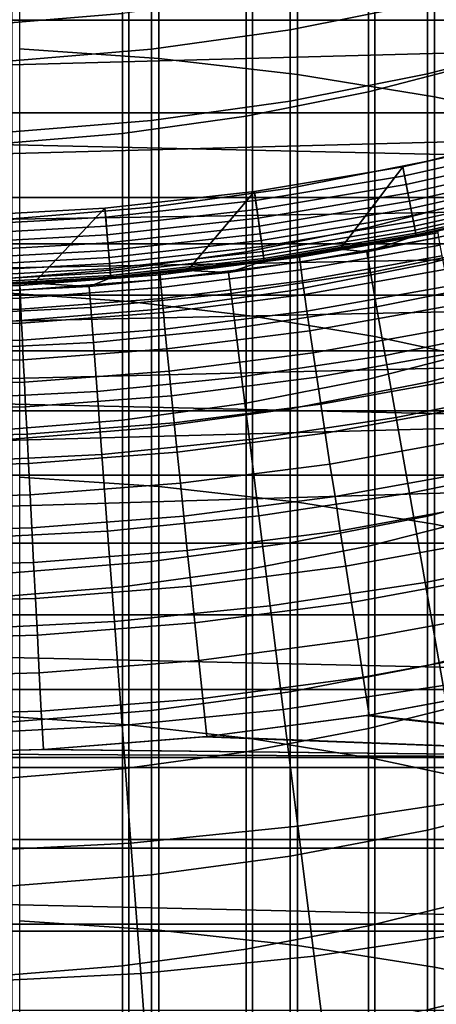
# Model space of a CAD drawing. Header units: metres. Extents: x -28 to 70, y -218 to 28.
# Tile 262 of 463: x 0.6 to 2.39, y -15.07 to -10.85. Entities that reach past the tile are written whole.
import ezdxf

# ---------------------------------------------------------------- set-up
doc = ezdxf.new("R2010")
doc.units = ezdxf.units.M
doc.layers.add('solid_10_261_432_XXX', color=7, linetype='CONTINUOUS')

msp = doc.modelspace()

# ---------------------------------------------------------------- linework, layer by layer
at = {"layer": 'solid_10_261_432_XXX'}
for points in [[(0.599433, -9.207623, 448.754028), (0.599433, -10.976754, 451.231842), (1.197506, -11.018159, 451.201416), (1.197506, -9.249851, 448.724762)], [(1.197506, -9.249851, 448.724762), (1.197506, -11.018159, 451.201416), (1.791665, -11.087035, 451.150787), (1.791665, -9.320096, 448.676056)], [(1.791665, -9.320096, 448.676056), (1.791665, -11.087035, 451.150787), (2.379969, -11.183157, 451.080139), (2.379969, -9.418129, 448.608063)], [(2.379969, -9.418129, 448.608063), (2.379969, -11.183157, 451.080139), (2.960494, -11.306211, 450.989716), (2.960494, -9.543629, 448.521057)], [(24.776649, -11.93179, -5), (-25.28702, -10.80817, -5), (-25.74646, -9.662806, -5), (25.28702, -10.80817, -5)], [(1.068586, -10.313034, 447.987549), (1.068586, -12.060625, 450.435211), (0.534932, -12.022992, 450.46286), (0.534932, -10.274653, 448.01416)], [(1.598617, -10.376874, 447.943298), (1.598617, -12.123221, 450.389191), (1.068586, -12.060625, 450.435211), (1.068586, -10.313034, 447.987549)], [(0.507145, -10.424596, 400.747498), (0.507145, -10.870475, 403.210022), (1.040938, -10.826221, 403.218658), (1.040938, -10.380121, 400.754913)], [(2.123228, -10.465958, 447.881531), (2.123228, -12.210568, 450.325012), (1.598617, -12.123221, 450.389191), (1.598617, -10.376874, 447.943298)], [(8.257593, -10.426032, 235.5), (-8.257654, -10.425984, 235.5), (-7.685764, -10.854447, 235.5)], [(7.685706, -10.854488, 235.5), (8.257593, -10.426032, 235.5), (-7.685764, -10.854447, 235.5)], [(2.640641, -10.579982, 447.80246), (2.640641, -12.322371, 450.242828), (2.123228, -12.210568, 450.325012), (2.123228, -10.465958, 447.881531)], [(2.096138, -10.646717, 403.253723), (2.096138, -11.16157, 405.709167), (2.613968, -11.027703, 405.739166), (2.613968, -10.512074, 403.280029)], [(2.348998, -10.540472, 393.21283), (2.348998, -10.778695, 395.675018), (1.760336, -10.895494, 395.662079), (1.760336, -10.657582, 393.203125)], [(2.929983, -10.628653, 395.69162), (2.929983, -10.935143, 398.150421), (2.348998, -11.084671, 398.1297), (2.348998, -10.778695, 395.675018)], [(1.760336, -10.657582, 393.203125), (1.760336, -10.895494, 395.662079), (1.16592, -10.978665, 395.652893), (1.16592, -10.740977, 393.196228)], [(1.571201, -10.751552, 403.233246), (1.571201, -11.2658, 405.685791), (2.096138, -11.16157, 405.709167), (2.096138, -10.646717, 403.253723)], [(1.16592, -10.740977, 393.196228), (1.16592, -10.978665, 395.652893), (0.567694, -11.02794, 395.64743), (0.567694, -10.790382, 393.192108)], [(1.040938, -10.826221, 403.218658), (1.040938, -11.34004, 405.669159), (1.571201, -11.2658, 405.685791), (1.571201, -10.751552, 403.233246)], [(2.348998, -10.778695, 395.675018), (2.348998, -11.084671, 398.1297), (1.760336, -11.201069, 398.113556), (1.760336, -10.895494, 395.662079)], [(24.216385, -13.031374, -5), (-24.776649, -11.93179, -5), (-25.28702, -10.80817, -5), (24.776649, -11.93179, -5)], [(0.507145, -10.870475, 403.210022), (0.507145, -11.384038, 405.659302), (1.040938, -11.34004, 405.669159), (1.040938, -10.826221, 403.218658)], [(7.685706, -10.854488, 235.5), (-7.685764, -10.854447, 235.5), (-7.092237, -11.251227, 235.5)], [(7.092196, -11.251253, 235.5), (7.685706, -10.854488, 235.5), (-7.092237, -11.251227, 235.5)], [(1.760336, -10.895494, 395.662079), (1.760336, -11.201069, 398.113556), (1.16592, -11.283957, 398.102051), (1.16592, -10.978665, 395.652893)], [(2.929983, -10.935143, 398.150421), (2.929983, -11.309268, 400.599854), (2.348998, -11.458169, 400.575012), (2.348998, -11.084671, 398.1297)], [(1.16592, -10.978665, 395.652893), (1.16592, -11.283957, 398.102051), (0.567694, -11.333061, 398.095245), (0.567694, -11.02794, 395.64743)], [(0.599433, -10.976754, 451.231842), (0.599433, -12.813487, 453.659973), (1.197506, -12.854038, 453.628418), (1.197506, -11.018159, 451.201416)], [(1.197506, -11.018159, 451.201416), (1.197506, -12.854038, 453.628418), (1.791665, -12.921493, 453.575928), (1.791665, -11.087035, 451.150787)], [(2.096138, -11.16157, 405.709167), (2.096138, -11.743885, 408.149475), (2.613968, -11.610895, 408.183167), (2.613968, -11.027703, 405.739166)], [(2.348998, -11.084671, 398.1297), (2.348998, -11.458169, 400.575012), (1.760336, -11.574078, 400.555664), (1.760336, -11.201069, 398.113556)], [(1.791665, -11.087035, 451.150787), (1.791665, -12.921493, 453.575928), (2.379969, -13.015632, 453.502655), (2.379969, -11.183157, 451.080139)], [(1.571201, -11.2658, 405.685791), (1.571201, -11.847432, 408.12326), (2.096138, -11.743885, 408.149475), (2.096138, -11.16157, 405.709167)], [(2.379969, -11.183157, 451.080139), (2.379969, -13.015632, 453.502655), (2.960494, -13.136147, 453.408844), (2.960494, -11.306211, 450.989716)], [(1.760336, -11.201069, 398.113556), (1.760336, -11.574078, 400.555664), (1.16592, -11.656616, 400.541901), (1.16592, -11.283957, 398.102051)], [(7.092196, -11.251253, 235.5), (-7.092237, -11.251227, 235.5), (-6.479487, -11.614915, 235.5)], [(6.479487, -11.614915, 235.5), (7.092196, -11.251253, 235.5), (-6.479487, -11.614915, 235.5)], [(1.040938, -11.34004, 405.669159), (1.040938, -11.921185, 408.104584), (1.571201, -11.847432, 408.12326), (1.571201, -11.2658, 405.685791)], [(1.16592, -11.283957, 398.102051), (1.16592, -11.656616, 400.541901), (0.567694, -11.705515, 400.533752), (0.567694, -11.333061, 398.095245)], [(2.929983, -11.309268, 400.599854), (2.929983, -11.750744, 403.038055), (2.348998, -11.898903, 403.009125), (2.348998, -11.458169, 400.575012)], [(0.507145, -11.384038, 405.659302), (0.507145, -11.964895, 408.093506), (1.040938, -11.921185, 408.104584), (1.040938, -11.34004, 405.669159)], [(2.87256, -11.341886, 194), (2.243305, -11.482924, 194), (2.250521, -11.521414, 193.997437), (2.881793, -11.379943, 193.997437)], [(2.624184, -11.709555, 194), (2.300608, -11.7774, 194), (2.243305, -11.482924, 194), (2.87256, -11.341886, 194)], [(2.257907, -11.559225, 193.989761), (2.89125, -11.41729, 193.989761), (2.881793, -11.379943, 193.997437), (2.250521, -11.521414, 193.997437)], [(2.265038, -11.595729, 193.977127), (2.900381, -11.453345, 193.977127), (2.89125, -11.41729, 193.989761), (2.257907, -11.559225, 193.989761)], [(2.243305, -11.482924, 194), (1.607239, -11.58908, 194), (1.612415, -11.627895, 193.997437), (2.250521, -11.521414, 193.997437)], [(1.975086, -11.836341, 194), (1.648235, -11.886267, 194), (1.607239, -11.58908, 194), (2.243305, -11.482924, 194)], [(2.348998, -11.458169, 400.575012), (2.348998, -11.898903, 403.009125), (1.760336, -12.014235, 402.986603), (1.760336, -11.574078, 400.555664)], [(2.300608, -11.7774, 194), (1.975086, -11.836341, 194), (2.243305, -11.482924, 194)], [(2.271791, -11.630301, 193.959747), (2.909028, -11.487492, 193.959747), (2.900381, -11.453345, 193.977127), (2.265038, -11.595729, 193.977127)], [(1.617707, -11.666056, 193.989761), (2.257907, -11.559225, 193.989761), (2.250521, -11.521414, 193.997437), (1.612415, -11.627895, 193.997437)], [(2.27805, -11.662346, 193.937912), (2.917043, -11.519144, 193.937912), (2.909028, -11.487492, 193.959747), (2.271791, -11.630301, 193.959747)], [(2.283709, -11.691316, 193.911987), (2.92429, -11.547758, 193.911987), (2.917043, -11.519144, 193.937912), (2.27805, -11.662346, 193.937912)], [(1.622815, -11.702897, 193.977127), (2.265038, -11.595729, 193.977127), (2.257907, -11.559225, 193.989761), (1.617707, -11.666056, 193.989761)], [(2.28867, -11.716715, 193.882446), (2.930642, -11.572845, 193.882446), (2.92429, -11.547758, 193.911987), (2.283709, -11.691316, 193.911987)], [(1.607239, -11.58908, 194), (0.966296, -11.660028, 194), (0.969412, -11.699062, 193.997437), (1.612415, -11.627895, 193.997437)], [(1.320114, -11.927167, 194), (0.991001, -11.959007, 194), (0.966296, -11.660028, 194), (1.607239, -11.58908, 194)], [(1.760336, -11.574078, 400.555664), (1.760336, -12.014235, 402.986603), (1.16592, -12.096363, 402.970551), (1.16592, -11.656616, 400.541901)], [(1.648235, -11.886267, 194), (1.320114, -11.927167, 194), (1.607239, -11.58908, 194)], [(1.627654, -11.737788, 193.959747), (2.271791, -11.630301, 193.959747), (2.265038, -11.595729, 193.977127), (1.622815, -11.702897, 193.977127)], [(2.292849, -11.738106, 193.849762), (2.935993, -11.593974, 193.849762), (2.930642, -11.572845, 193.882446), (2.28867, -11.716715, 193.882446)], [(2.296173, -11.755123, 193.814514), (2.940249, -11.610783, 193.814514), (2.935993, -11.593974, 193.849762), (2.292849, -11.738106, 193.849762)], [(-6.148077, -11.813584, 235.5), (6.479487, -11.614915, 235.5), (-6.479487, -11.614915, 235.5)], [(-6.148077, -11.813584, 235.5), (6.148069, -11.81359, 235.5), (6.479487, -11.614915, 235.5)], [(0.972593, -11.737457, 193.989761), (1.617707, -11.666056, 193.989761), (1.612415, -11.627895, 193.997437), (0.969412, -11.699062, 193.997437)], [(1.632138, -11.770129, 193.937912), (2.27805, -11.662346, 193.937912), (2.271791, -11.630301, 193.959747), (1.627654, -11.737788, 193.959747)], [(2.096138, -11.743885, 408.149475), (2.096138, -12.393221, 410.572845), (2.613968, -12.261209, 410.610168), (2.613968, -11.610895, 408.183167)], [(2.298585, -11.767475, 193.777298), (2.943339, -11.622982, 193.777298), (2.940249, -11.610783, 193.814514), (2.296173, -11.755123, 193.814514)], [(2.300045, -11.774949, 193.73877), (2.945208, -11.630364, 193.73877), (2.943339, -11.622982, 193.777298), (2.298585, -11.767475, 193.777298)], [(2.945208, -11.630364, 193.73877), (2.300045, -11.774949, 193.73877), (2.300528, -11.777418, 193.699997), (2.945826, -11.632803, 193.699997)], [(2.624173, -11.709557, 181), (2.945826, -11.632803, 181), (2.945826, -11.632803, 193.699997), (2.300528, -11.777418, 193.699997)], [(0.966296, -11.660028, 194), (0.322423, -11.695557, 194), (0.323465, -11.7347, 193.997437), (0.969412, -11.699062, 193.997437)], [(0.661022, -11.981779, 194), (0.330643, -11.995442, 194), (0.322423, -11.695557, 194), (0.966296, -11.660028, 194)], [(1.16592, -11.656616, 400.541901), (1.16592, -12.096363, 402.970551), (0.567694, -12.145019, 402.96106), (0.567694, -11.705515, 400.533752)], [(0.991001, -11.959007, 194), (0.661022, -11.981779, 194), (0.966296, -11.660028, 194)], [(0.975665, -11.774524, 193.977127), (1.622815, -11.702897, 193.977127), (1.617707, -11.666056, 193.989761), (0.972593, -11.737457, 193.989761)], [(1.636193, -11.799367, 193.911987), (2.283709, -11.691316, 193.911987), (2.27805, -11.662346, 193.937912), (1.632138, -11.770129, 193.937912)], [(1.639747, -11.825001, 193.882446), (2.28867, -11.716715, 193.882446), (2.283709, -11.691316, 193.911987), (1.636193, -11.799367, 193.911987)], [(0.324526, -11.773211, 193.989761), (0.972593, -11.737457, 193.989761), (0.969412, -11.699062, 193.997437), (0.323465, -11.7347, 193.997437)], [(0.978574, -11.809628, 193.959747), (1.627654, -11.737788, 193.959747), (1.622815, -11.702897, 193.977127), (0.975665, -11.774524, 193.977127)], [(1.642741, -11.84659, 193.849762), (2.292849, -11.738106, 193.849762), (2.28867, -11.716715, 193.882446), (1.639747, -11.825001, 193.882446)], [(2.088915, -11.846828, 179.490997), (2.676834, -11.727977, 179.490997), (2.624173, -11.709557, 181), (2.300528, -11.777418, 181)], [(2.104569, -11.935602, 177.966064), (2.696893, -11.815862, 177.966064), (2.676834, -11.727977, 179.490997), (2.088915, -11.846828, 179.490997)], [(2.300528, -11.777418, 181), (2.624173, -11.709557, 181), (2.300528, -11.777418, 193.699997)], [(2.394087, -11.758757, 223.512558), (2.300608, -11.7774, 194), (2.624184, -11.709555, 194)], [(0.325551, -11.810391, 193.977127), (0.975665, -11.774524, 193.977127), (0.972593, -11.737457, 193.989761), (0.324526, -11.773211, 193.989761)], [(0.326522, -11.845603, 193.959747), (0.978574, -11.809628, 193.959747), (0.975665, -11.774524, 193.977127), (0.325551, -11.810391, 193.977127)], [(0.98127, -11.842168, 193.937912), (1.632138, -11.770129, 193.937912), (1.627654, -11.737788, 193.959747), (0.978574, -11.809628, 193.959747)], [(0.983708, -11.871584, 193.911987), (1.636193, -11.799367, 193.911987), (1.632138, -11.770129, 193.937912), (0.98127, -11.842168, 193.937912)], [(1.571201, -11.847432, 408.12326), (1.571201, -12.496006, 410.543762), (2.096138, -12.393221, 410.572845), (2.096138, -11.743885, 408.149475)], [(1.645123, -11.863764, 193.814514), (2.296173, -11.755123, 193.814514), (2.292849, -11.738106, 193.849762), (1.642741, -11.84659, 193.849762)], [(1.646851, -11.87623, 193.777298), (2.298585, -11.767475, 193.777298), (2.296173, -11.755123, 193.814514), (1.645123, -11.863764, 193.814514)], [(1.647897, -11.883773, 193.73877), (2.300045, -11.774949, 193.73877), (2.298585, -11.767475, 193.777298), (1.646851, -11.87623, 193.777298)], [(2.300045, -11.774949, 193.73877), (1.647897, -11.883773, 193.73877), (1.648243, -11.886265, 193.699997), (2.300528, -11.777418, 193.699997)], [(1.975135, -11.836335, 181), (2.300528, -11.777418, 181), (2.300528, -11.777418, 193.699997), (1.648243, -11.886265, 193.699997)], [(2.394087, -11.758757, 223.512558), (1.80056, -11.864147, 223.507416), (1.975086, -11.836341, 194), (2.300608, -11.7774, 194)], [(1.800565, -11.871029, 223.671951), (1.80056, -11.864147, 223.507416), (2.394087, -11.758757, 223.512558), (2.394193, -11.765662, 223.676682)], [(2.394193, -11.765662, 223.676682), (2.397115, -11.785802, 223.839676), (1.802699, -11.89131, 223.835373), (1.800565, -11.871029, 223.671951)], [(2.088915, -11.846828, 179.490997), (2.300528, -11.777418, 181), (1.975135, -11.836335, 181)], [(2.929983, -11.750744, 403.038055), (2.929983, -12.259235, 405.463165), (2.348998, -12.406541, 405.430145), (2.348998, -11.898903, 403.009125)], [(-6.148077, -11.813584, 235.5), (-5.829079, -12.032954, 235.5), (6.148069, -11.81359, 235.5)], [(-5.829079, -12.032954, 235.5), (5.829064, -12.032966, 235.5), (6.148069, -11.81359, 235.5)], [(0.327421, -11.878242, 193.937912), (0.98127, -11.842168, 193.937912), (0.978574, -11.809628, 193.959747), (0.326522, -11.845603, 193.959747)], [(0.985845, -11.897374, 193.882446), (1.639747, -11.825001, 193.882446), (1.636193, -11.799367, 193.911987), (0.983708, -11.871584, 193.911987)], [(2.402833, -11.819039, 224.000443), (1.806949, -11.924849, 223.996552), (1.802699, -11.89131, 223.835373), (2.397115, -11.785802, 223.839676)], [(2.411308, -11.865147, 224.157867), (1.813286, -11.971416, 224.154404), (1.806949, -11.924849, 223.996552), (2.402833, -11.819039, 224.000443)], [(2.130715, -12.083882, 176.445908), (2.730398, -11.962654, 176.445908), (2.696893, -11.815862, 177.966064), (2.104569, -11.935602, 177.966064)], [(0.328235, -11.907748, 193.911987), (0.983708, -11.871584, 193.911987), (0.98127, -11.842168, 193.937912), (0.327421, -11.878242, 193.937912)], [(0.987644, -11.919096, 193.849762), (1.642741, -11.84659, 193.849762), (1.639747, -11.825001, 193.882446), (0.985845, -11.897374, 193.882446)], [(0.989076, -11.936376, 193.814514), (1.645123, -11.863764, 193.814514), (1.642741, -11.84659, 193.849762), (0.987644, -11.919096, 193.849762)], [(1.040938, -11.921185, 408.104584), (1.040938, -12.569217, 410.523071), (1.571201, -12.496006, 410.543762), (1.571201, -11.847432, 408.12326)], [(1.495803, -11.936225, 179.490997), (2.088915, -11.846828, 179.490997), (1.975135, -11.836335, 181), (1.648243, -11.886265, 181)], [(1.507012, -12.025669, 177.966064), (2.104569, -11.935602, 177.966064), (2.088915, -11.846828, 179.490997), (1.495803, -11.936225, 179.490997)], [(1.80056, -11.864147, 223.507416), (1.648235, -11.886267, 194), (1.975086, -11.836341, 194)], [(1.648243, -11.886265, 181), (1.975135, -11.836335, 181), (1.648243, -11.886265, 193.699997)], [(0.328948, -11.933617, 193.882446), (0.985845, -11.897374, 193.882446), (0.983708, -11.871584, 193.911987), (0.328235, -11.907748, 193.911987)], [(0.329548, -11.955404, 193.849762), (0.987644, -11.919096, 193.849762), (0.985845, -11.897374, 193.882446), (0.328948, -11.933617, 193.882446)], [(0.990116, -11.948917, 193.777298), (1.646851, -11.87623, 193.777298), (1.645123, -11.863764, 193.814514), (0.989076, -11.936376, 193.814514)], [(0.990744, -11.956507, 193.73877), (1.647897, -11.883773, 193.73877), (1.646851, -11.87623, 193.777298), (0.990116, -11.948917, 193.777298)], [(1.647897, -11.883773, 193.73877), (0.990744, -11.956507, 193.73877), (0.990952, -11.959014, 193.699997), (1.648243, -11.886265, 193.699997)], [(1.320099, -11.927168, 181), (1.648243, -11.886265, 181), (1.648243, -11.886265, 193.699997), (0.990952, -11.959014, 193.699997)], [(1.202571, -11.946445, 223.668335), (1.202623, -11.939586, 223.503464), (1.80056, -11.864147, 223.507416), (1.800565, -11.871029, 223.671951)], [(1.800565, -11.871029, 223.671951), (1.802699, -11.89131, 223.835373), (1.20395, -11.96682, 223.832077), (1.202571, -11.946445, 223.668335)], [(1.80056, -11.864147, 223.507416), (1.202623, -11.939586, 223.503464), (1.320114, -11.927167, 194), (1.648235, -11.886267, 194)], [(1.806949, -11.924849, 223.996552), (1.20675, -12.000573, 223.993576), (1.20395, -11.96682, 223.832077), (1.802699, -11.89131, 223.835373)], [(1.495803, -11.936225, 179.490997), (1.648243, -11.886265, 181), (1.320099, -11.927168, 181)], [(2.348998, -11.898903, 403.009125), (2.348998, -12.406541, 405.430145), (1.760336, -12.521208, 405.404449), (1.760336, -12.014235, 402.986603)], [(2.422481, -11.923808, 224.310898), (1.821666, -12.030696, 224.307816), (1.813286, -11.971416, 224.154404), (2.411308, -11.865147, 224.157867)], [(23.60734, -14.104733, -5), (-24.216385, -13.031374, -5), (-24.776649, -11.93179, -5), (24.216385, -13.031374, -5)], [(0.330026, -11.972736, 193.814514), (0.989076, -11.936376, 193.814514), (0.987644, -11.919096, 193.849762), (0.329548, -11.955404, 193.849762)], [(0.330373, -11.985316, 193.777298), (0.990116, -11.948917, 193.777298), (0.989076, -11.936376, 193.814514), (0.330026, -11.972736, 193.814514)], [(0.507145, -11.964895, 408.093506), (0.507145, -12.612605, 410.510803), (1.040938, -12.569217, 410.523071), (1.040938, -11.921185, 408.104584)], [(0.601683, -11.991742, 223.665985), (0.601736, -11.984903, 223.5009), (1.202623, -11.939586, 223.503464), (1.202571, -11.946445, 223.668335)], [(1.202571, -11.946445, 223.668335), (1.20395, -11.96682, 223.832077), (0.602346, -12.012172, 223.829941), (0.601683, -11.991742, 223.665985)], [(1.202623, -11.939586, 223.503464), (0.601736, -11.984903, 223.5009), (0.661022, -11.981779, 194), (0.991001, -11.959007, 194)], [(0.898972, -11.995947, 179.490997), (1.495803, -11.936225, 179.490997), (1.320099, -11.927168, 181), (0.990952, -11.959014, 181)], [(0.905708, -12.085839, 177.966064), (1.507012, -12.025669, 177.966064), (1.495803, -11.936225, 179.490997), (0.898972, -11.995947, 179.490997)], [(0.990952, -11.959014, 181), (1.320099, -11.927168, 181), (0.990952, -11.959014, 193.699997)], [(1.202623, -11.939586, 223.503464), (0.991001, -11.959007, 194), (1.320114, -11.927167, 194)], [(1.813286, -11.971416, 224.154404), (1.210952, -12.047473, 224.151733), (1.20675, -12.000573, 223.993576), (1.806949, -11.924849, 223.996552)], [(1.525734, -12.175069, 176.445908), (2.130715, -12.083882, 176.445908), (2.104569, -11.935602, 177.966064), (1.507012, -12.025669, 177.966064)], [(2.436276, -11.994624, 224.458466), (1.832032, -12.102282, 224.455765), (1.821666, -12.030696, 224.307816), (2.422481, -11.923808, 224.310898)], [(0, -12, 223.5), (0.330643, -11.995442, 194), (0.661022, -11.981779, 194), (0.601736, -11.984903, 223.5009)], [(0, -12.006831, 223.665161), (0, -12, 223.5), (0.601736, -11.984903, 223.5009), (0.601683, -11.991742, 223.665985)], [(0.299906, -12.025845, 179.490997), (0.898972, -11.995947, 179.490997), (0.661053, -11.981778, 181), (0.330652, -11.995443, 181)], [(0.330583, -11.992929, 193.73877), (0.990744, -11.956507, 193.73877), (0.990116, -11.948917, 193.777298), (0.330373, -11.985316, 193.777298)], [(0.990744, -11.956507, 193.73877), (0.330583, -11.992929, 193.73877), (0.330652, -11.995443, 193.699997), (0.990952, -11.959014, 193.699997)], [(0.661053, -11.981778, 181), (0.990952, -11.959014, 181), (0.990952, -11.959014, 193.699997), (0.330652, -11.995443, 193.699997)], [(0.330652, -11.995443, 181), (0.661053, -11.981778, 181), (0.330652, -11.995443, 193.699997)], [(1.20675, -12.000573, 223.993576), (0.603725, -12.046052, 223.991653), (0.602346, -12.012172, 223.829941), (1.20395, -11.96682, 223.832077)], [(0.898972, -11.995947, 179.490997), (0.990952, -11.959014, 181), (0.661053, -11.981778, 181)], [(1.821666, -12.030696, 224.307816), (1.216527, -12.107199, 224.30545), (1.210952, -12.047473, 224.151733), (1.813286, -11.971416, 224.154404)], [(2.167312, -12.291435, 174.932922), (2.777295, -12.168124, 174.932922), (2.730398, -11.962654, 176.445908), (2.130715, -12.083882, 176.445908)], [(0.601683, -11.991742, 223.665985), (0.602346, -12.012172, 223.829941), (0, -12.027277, 223.829193), (0, -12.006831, 223.665161)], [(0.602346, -12.012172, 223.829941), (0.603725, -12.046052, 223.991653), (0, -12.061199, 223.990967), (0, -12.027277, 223.829193)], [(0.302153, -12.115961, 177.966064), (0.905708, -12.085839, 177.966064), (0.898972, -11.995947, 179.490997), (0.299906, -12.025845, 179.490997)], [(1.068586, -12.060625, 450.435211), (1.068586, -13.874995, 452.833771), (0.534932, -13.83814, 452.862457), (0.534932, -12.022992, 450.46286)], [(1.210952, -12.047473, 224.151733), (0.605809, -12.093152, 224.150009), (0.603725, -12.046052, 223.991653), (1.20675, -12.000573, 223.993576)], [(0.91696, -12.235986, 176.445908), (1.525734, -12.175069, 176.445908), (1.507012, -12.025669, 177.966064), (0.905708, -12.085839, 177.966064)], [(1.760336, -12.014235, 402.986603), (1.760336, -12.521208, 405.404449), (1.16592, -12.602862, 405.386169), (1.16592, -12.096363, 402.970551)], [(1.832032, -12.102282, 224.455765), (1.223438, -12.179343, 224.453705), (1.216527, -12.107199, 224.30545), (1.821666, -12.030696, 224.307816)], [(2.452599, -12.077109, 224.599579), (1.844312, -12.185685, 224.597244), (1.832032, -12.102282, 224.455765), (2.436276, -11.994624, 224.458466)], [(-5.829079, -12.032954, 235.5), (-5.524199, -12.27197, 235.5), (5.829064, -12.032966, 235.5)], [(-5.524199, -12.27197, 235.5), (5.524181, -12.271985, 235.5), (5.829064, -12.032966, 235.5)], [(0.603725, -12.046052, 223.991653), (0.605809, -12.093152, 224.150009), (0, -12.108365, 224.149399), (0, -12.061199, 223.990967)], [(1.216527, -12.107199, 224.30545), (0.608584, -12.153149, 224.30394), (0.605809, -12.093152, 224.150009), (1.210952, -12.047473, 224.151733)], [(1.598617, -12.123221, 450.389191), (1.598617, -13.9363, 452.786072), (1.068586, -13.874995, 452.833771), (1.068586, -12.060625, 450.435211)], [(0.605809, -12.093152, 224.150009), (0.608584, -12.153149, 224.30394), (0, -12.168453, 224.303391), (0, -12.108365, 224.149399)], [(0.305907, -12.266482, 176.445908), (0.91696, -12.235986, 176.445908), (0.905708, -12.085839, 177.966064), (0.302153, -12.115961, 177.966064)], [(1.16592, -12.096363, 402.970551), (1.16592, -12.602862, 405.386169), (0.567694, -12.651237, 405.375305), (0.567694, -12.145019, 402.96106)], [(1.223438, -12.179343, 224.453705), (0.612032, -12.225633, 224.452377), (0.608584, -12.153149, 224.30394), (1.216527, -12.107199, 224.30545)], [(1.844312, -12.185685, 224.597244), (1.231636, -12.263413, 224.595459), (1.223438, -12.179343, 224.453705), (1.832032, -12.102282, 224.455765)], [(1.55194, -12.384188, 174.932922), (2.167312, -12.291435, 174.932922), (2.130715, -12.083882, 176.445908), (1.525734, -12.175069, 176.445908)], [(2.471339, -12.170702, 224.733261), (1.858424, -12.280336, 224.731277), (1.844312, -12.185685, 224.597244), (2.452599, -12.077109, 224.599579)], [(0.612032, -12.225633, 224.452377), (-0.000001, -12.241053, 224.451889), (0, -12.168453, 224.303391), (0.608584, -12.153149, 224.30394)], [(2.123228, -12.210568, 450.325012), (2.123228, -14.021846, 452.719482), (1.598617, -13.9363, 452.786072), (1.598617, -12.123221, 450.389191)], [(1.231636, -12.263413, 224.595459), (0.616129, -12.31011, 224.594315), (0.612032, -12.225633, 224.452377), (1.223438, -12.179343, 224.453705)], [(0.93271, -12.446151, 174.932922), (1.55194, -12.384188, 174.932922), (1.525734, -12.175069, 176.445908), (0.91696, -12.235986, 176.445908)], [(1.858424, -12.280336, 224.731277), (1.241067, -12.358835, 224.729752), (1.231636, -12.263413, 224.595459), (1.844312, -12.185685, 224.597244)], [(2.492367, -12.274762, 224.858612), (1.874271, -12.385589, 224.856949), (1.858424, -12.280336, 224.731277), (2.471339, -12.170702, 224.733261)], [(2.214302, -12.557932, 173.429489), (2.837511, -12.431948, 173.429489), (2.777295, -12.168124, 174.932922), (2.167312, -12.291435, 174.932922)], [(0.616129, -12.31011, 224.594315), (-0.000001, -12.325667, 224.593903), (-0.000001, -12.241053, 224.451889), (0.612032, -12.225633, 224.452377)], [(0.311161, -12.477171, 174.932922), (0.93271, -12.446151, 174.932922), (0.91696, -12.235986, 176.445908), (0.305907, -12.266482, 176.445908)], [(2.640641, -12.322371, 450.242828), (2.640641, -14.131341, 452.634247), (2.123228, -14.021846, 452.719482), (2.123228, -12.210568, 450.325012)], [(-5.524199, -12.27197, 235.5), (-5.234907, -12.5295, 235.5), (5.524181, -12.271985, 235.5)], [(-5.234907, -12.5295, 235.5), (5.234889, -12.529517, 235.5), (5.524181, -12.271985, 235.5)], [(1.241067, -12.358835, 224.729752), (0.620847, -12.406003, 224.728775), (0.616129, -12.31011, 224.594315), (1.231636, -12.263413, 224.595459)], [(1.874271, -12.385589, 224.856949), (1.251666, -12.464956, 224.855682), (1.241067, -12.358835, 224.729752), (1.858424, -12.280336, 224.731277)], [(2.51554, -12.388579, 224.974762), (1.891744, -12.500722, 224.973404), (1.874271, -12.385589, 224.856949), (2.492367, -12.274762, 224.858612)], [(2.096138, -12.393221, 410.572845), (2.096138, -13.109083, 412.977386), (2.613968, -12.978151, 413.018341), (2.613968, -12.261209, 410.610168)], [(2.929983, -12.259235, 405.463165), (2.929983, -12.834355, 407.873352), (2.348998, -12.980695, 407.836273), (2.348998, -12.406541, 405.430145)], [(0.620847, -12.406003, 224.728775), (-0.000001, -12.421719, 224.728424), (-0.000001, -12.325667, 224.593903), (0.616129, -12.31011, 224.594315)], [(1.585588, -12.652696, 173.429489), (2.214302, -12.557932, 173.429489), (2.167312, -12.291435, 174.932922), (1.55194, -12.384188, 174.932922)], [(1.251666, -12.464956, 224.855682), (0.626153, -12.512655, 224.854858), (0.620847, -12.406003, 224.728775), (1.241067, -12.358835, 224.729752)], [(0.626153, -12.512655, 224.854858), (-0.000001, -12.528552, 224.854568), (-0.000001, -12.421719, 224.728424), (0.620847, -12.406003, 224.728775)], [(0.952933, -12.716002, 173.429489), (1.585588, -12.652696, 173.429489), (1.55194, -12.384188, 174.932922), (0.93271, -12.446151, 174.932922)], [(1.891744, -12.500722, 224.973404), (1.263359, -12.581052, 224.972366), (1.251666, -12.464956, 224.855682), (1.874271, -12.385589, 224.856949)], [(1.571201, -12.496006, 410.543762), (1.571201, -13.211028, 412.945496), (2.096138, -13.109083, 412.977386), (2.096138, -12.393221, 410.572845)], [(2.348998, -12.406541, 405.430145), (2.348998, -12.980695, 407.836273), (1.760336, -13.094611, 407.807434), (1.760336, -12.521208, 405.404449)], [(2.5407, -12.511374, 225.080917), (1.910725, -12.624951, 225.079834), (1.891744, -12.500722, 224.973404), (2.51554, -12.388579, 224.974762)], [(0.317908, -12.747695, 173.429489), (0.952933, -12.716002, 173.429489), (0.93271, -12.446151, 174.932922), (0.311161, -12.477171, 174.932922)], [(2.271613, -12.882956, 171.937958), (2.910951, -12.75371, 171.937958), (2.837511, -12.431948, 173.429489), (2.214302, -12.557932, 173.429489)], [(1.263359, -12.581052, 224.972366), (0.632011, -12.62934, 224.971695), (0.626153, -12.512655, 224.854858), (1.251666, -12.464956, 224.855682)], [(1.040938, -12.569217, 410.523071), (1.040938, -13.283641, 412.922791), (1.571201, -13.211028, 412.945496), (1.571201, -12.496006, 410.543762)], [(-5.234907, -12.5295, 235.5), (-4.962301, -12.804544, 235.5), (5.234889, -12.529517, 235.5)], [(-4.962301, -12.804544, 235.5), (4.962282, -12.804565, 235.5), (5.234889, -12.529517, 235.5)], [(0.632011, -12.62934, 224.971695), (-0.000001, -12.645437, 224.971451), (-0.000001, -12.528552, 224.854568), (0.626153, -12.512655, 224.854858)], [(1.760336, -12.521208, 405.404449), (1.760336, -13.094611, 407.807434), (1.16592, -13.175731, 407.786896), (1.16592, -12.602862, 405.386169)], [(1.910725, -12.624951, 225.079834), (1.276069, -12.706328, 225.07901), (1.263359, -12.581052, 224.972366), (1.891744, -12.500722, 224.973404)], [(2.567674, -12.64231, 225.176376), (1.931083, -12.757428, 225.175537), (1.910725, -12.624951, 225.079834), (2.5407, -12.511374, 225.080917)], [(0.507145, -12.612605, 410.510803), (0.507145, -13.326675, 412.909332), (1.040938, -13.283641, 412.922791), (1.040938, -12.569217, 410.523071)], [(1.626626, -12.980171, 171.937958), (2.271613, -12.882956, 171.937958), (2.214302, -12.557932, 173.429489), (1.585588, -12.652696, 173.429489)], [(1.16592, -12.602862, 405.386169), (1.16592, -13.175731, 407.786896), (0.567694, -13.223788, 407.774719), (0.567694, -12.651237, 405.375305)], [(1.276069, -12.706328, 225.07901), (0.638382, -12.75526, 225.078476), (0.632011, -12.62934, 224.971695), (1.263359, -12.581052, 224.972366)], [(0.638382, -12.75526, 225.078476), (-0.000001, -12.771575, 225.078278), (-0.000001, -12.645437, 224.971451), (0.632011, -12.62934, 224.971695)], [(0.977596, -13.045116, 171.937958), (1.626626, -12.980171, 171.937958), (1.585588, -12.652696, 173.429489), (0.952933, -12.716002, 173.429489)], [(1.931083, -12.757428, 225.175537), (1.289706, -12.839931, 225.174896), (1.276069, -12.706328, 225.07901), (1.910725, -12.624951, 225.079834)], [(2.596279, -12.780492, 225.260452), (1.952679, -12.897245, 225.259842), (1.931083, -12.757428, 225.175537), (2.567674, -12.64231, 225.176376)], [(1.289706, -12.839931, 225.174896), (0.645222, -12.889553, 225.174484), (0.638382, -12.75526, 225.078476), (1.276069, -12.706328, 225.07901)], [(0.326136, -13.07763, 171.937958), (0.977596, -13.045116, 171.937958), (0.952933, -12.716002, 173.429489), (0.317908, -12.747695, 173.429489)], [(0.645222, -12.889553, 225.174484), (-0.000001, -12.906104, 225.174332), (-0.000001, -12.771575, 225.078278), (0.638382, -12.75526, 225.078476)], [(1.952679, -12.897245, 225.259842), (1.304179, -12.980947, 225.259369), (1.289706, -12.839931, 225.174896), (1.931083, -12.757428, 225.175537)], [(2.626319, -12.924974, 225.332596), (1.975366, -13.04345, 225.332169), (1.952679, -12.897245, 225.259842), (2.596279, -12.780492, 225.260452)], [(2.339152, -13.265992, 170.460709), (2.9975, -13.132904, 170.460709), (2.910951, -12.75371, 171.937958), (2.271613, -12.882956, 171.937958)], [(-4.962301, -12.804544, 235.5), (-4.707294, -13.096199, 235.5), (4.962282, -12.804565, 235.5)], [(-4.707294, -13.096199, 235.5), (4.707274, -13.096223, 235.5), (4.962282, -12.804565, 235.5)], [(0.599433, -12.813487, 453.659973), (0.599433, -14.716429, 456.036591), (1.197506, -14.756094, 456.003906), (1.197506, -12.854038, 453.628418)], [(1.304179, -12.980947, 225.259369), (0.652484, -13.031304, 225.259064), (0.645222, -12.889553, 225.174484), (1.289706, -12.839931, 225.174896)], [(1.197506, -12.854038, 453.628418), (1.197506, -14.756094, 456.003906), (1.791665, -14.822077, 455.949585), (1.791665, -12.921493, 453.575928)], [(2.929983, -12.834355, 407.873352), (2.929983, -13.475668, 410.266754), (2.348998, -13.620931, 410.225677), (2.348998, -12.980695, 407.836273)], [(0.652484, -13.031304, 225.259064), (-0.000001, -13.048105, 225.258942), (-0.000001, -12.906104, 225.174332), (0.645222, -12.889553, 225.174484)], [(1.975366, -13.04345, 225.332169), (1.319389, -13.128411, 225.331833), (1.304179, -12.980947, 225.259369), (1.952679, -12.897245, 225.259842)], [(1.674989, -13.366098, 170.460709), (2.339152, -13.265992, 170.460709), (2.271613, -12.882956, 171.937958), (1.626626, -12.980171, 171.937958)], [(1.791665, -12.921493, 453.575928), (1.791665, -14.822077, 455.949585), (2.379969, -14.914162, 455.873749), (2.379969, -13.015632, 453.502655)], [(2.657588, -13.074772, 225.392319), (1.998989, -13.195043, 225.392029), (1.975366, -13.04345, 225.332169), (2.626319, -12.924974, 225.332596)], [(1.319389, -13.128411, 225.331833), (0.660118, -13.179544, 225.331619), (0.652484, -13.031304, 225.259064), (1.304179, -12.980947, 225.259369)], [(1.006662, -13.432975, 170.460709), (1.674989, -13.366098, 170.460709), (1.626626, -12.980171, 171.937958), (0.977596, -13.045116, 171.937958)], [(2.348998, -12.980695, 407.836273), (2.348998, -13.620931, 410.225677), (1.760336, -13.734009, 410.193695), (1.760336, -13.094611, 407.807434)], [(2.096138, -13.109083, 412.977386), (2.096138, -13.89093, 415.361267), (2.613968, -13.761176, 415.405823), (2.613968, -12.978151, 413.018341)], [(22.95075, -15.149687, -5), (-23.60734, -14.104733, -5), (-24.216385, -13.031374, -5), (23.60734, -14.104733, -5)], [(0.660118, -13.179544, 225.331619), (0, -13.196609, 225.331543), (-0.000001, -13.048105, 225.258942), (0.652484, -13.031304, 225.259064)], [(0.335832, -13.466455, 170.460709), (1.006662, -13.432975, 170.460709), (0.977596, -13.045116, 171.937958), (0.326136, -13.07763, 171.937958)], [(1.998989, -13.195043, 225.392029), (1.335231, -13.281319, 225.391815), (1.319389, -13.128411, 225.331833), (1.975366, -13.04345, 225.332169)], [(2.379969, -13.015632, 453.502655), (2.379969, -14.914162, 455.873749), (2.960494, -15.032046, 455.776642), (2.960494, -13.136147, 453.408844)], [(2.689874, -13.22886, 225.439178), (2.023387, -13.350987, 225.439026), (1.998989, -13.195043, 225.392029), (2.657588, -13.074772, 225.392319)], [(-4.707294, -13.096199, 235.5), (-4.470947, -13.403283, 235.5), (4.47093, -13.403308, 235.5), (4.707274, -13.096223, 235.5)], [(1.335231, -13.281319, 225.391815), (0.668073, -13.333261, 225.391678), (0.660118, -13.179544, 225.331619), (1.319389, -13.128411, 225.331833)], [(1.760336, -13.094611, 407.807434), (1.760336, -13.734009, 410.193695), (1.16592, -13.814531, 410.170929), (1.16592, -13.175731, 407.786896)], [(1.571201, -13.211028, 412.945496), (1.571201, -13.991958, 415.326599), (2.096138, -13.89093, 415.361267), (2.096138, -13.109083, 412.977386)], [(2.416815, -13.70644, 169.000046), (3.09702, -13.568933, 169.000046), (2.9975, -13.132904, 170.460709), (2.339152, -13.265992, 170.460709)], [(0.668073, -13.333261, 225.391678), (0, -13.350601, 225.391632), (0, -13.196609, 225.331543), (0.660118, -13.179544, 225.331619)], [(1.16592, -13.175731, 407.786896), (1.16592, -13.814531, 410.170929), (0.567694, -13.862236, 410.15744), (0.567694, -13.223788, 407.774719)], [(1.040938, -13.283641, 412.922791), (1.040938, -14.063917, 415.30188), (1.571201, -13.991958, 415.326599), (1.571201, -13.211028, 412.945496)], [(2.023387, -13.350987, 225.439026), (1.351598, -13.438624, 225.438904), (1.335231, -13.281319, 225.391815), (1.998989, -13.195043, 225.392029)], [(2.722955, -13.386187, 225.4729), (2.048393, -13.51022, 225.472824), (2.023387, -13.350987, 225.439026), (2.689874, -13.22886, 225.439178)], [(0.507145, -13.326675, 412.909332), (0.507145, -14.106564, 415.287262), (1.040938, -14.063917, 415.30188), (1.040938, -13.283641, 412.922791)], [(1.351598, -13.438624, 225.438904), (0.676294, -13.491404, 225.438828), (0.668073, -13.333261, 225.391678), (1.335231, -13.281319, 225.391815)], [(1.730601, -13.80987, 169.000046), (2.416815, -13.70644, 169.000046), (2.339152, -13.265992, 170.460709), (1.674989, -13.366098, 170.460709)], [(0.676294, -13.491404, 225.438828), (0, -13.509029, 225.438797), (0, -13.350601, 225.391632), (0.668073, -13.333261, 225.391678)], [(1.040085, -13.878966, 169.000046), (1.730601, -13.80987, 169.000046), (1.674989, -13.366098, 170.460709), (1.006662, -13.432975, 170.460709)], [(2.048393, -13.51022, 225.472824), (1.368377, -13.599253, 225.472763), (1.351598, -13.438624, 225.438904), (2.023387, -13.350987, 225.439026)], [(-4.470947, -13.403283, 235.5), (-4.254304, -13.724441, 235.5), (4.254287, -13.724467, 235.5), (4.47093, -13.403308, 235.5)], [(2.756605, -13.545677, 225.49321), (2.073835, -13.671651, 225.493195), (2.048393, -13.51022, 225.472824), (2.722955, -13.386187, 225.4729)], [(0.346982, -13.913558, 169.000046), (1.040085, -13.878966, 169.000046), (1.006662, -13.432975, 170.460709), (0.335832, -13.466455, 170.460709)], [(1.368377, -13.599253, 225.472763), (0.684725, -13.652892, 225.472733), (0.676294, -13.491404, 225.438828), (1.351598, -13.438624, 225.438904)], [(0.684725, -13.652892, 225.472733), (0, -13.670811, 225.472717), (0, -13.509029, 225.438797), (0.676294, -13.491404, 225.438828)], [(2.929983, -13.475668, 410.266754), (2.929983, -14.182686, 412.641571), (2.348998, -14.326762, 412.596527), (2.348998, -13.620931, 410.225677)], [(2.073835, -13.671651, 225.493195), (1.385454, -13.762107, 225.493179), (1.368377, -13.599253, 225.472763), (2.048393, -13.51022, 225.472824)], [(2.073835, -13.671651, 225.493195), (2.756605, -13.545677, 225.49321), (2.79057, -13.706245, 225.5), (2.099514, -13.834182, 225.5)], [(1.385454, -13.762107, 225.493179), (0.693308, -13.816623, 225.493179), (0.684725, -13.652892, 225.472733), (1.368377, -13.599253, 225.472763)], [(2.348998, -13.620931, 410.225677), (2.348998, -14.326762, 412.596527), (1.760336, -14.438915, 412.561432), (1.760336, -13.734009, 410.193695)], [(0.693308, -13.816623, 225.493179), (0, -13.834842, 225.493164), (0, -13.670811, 225.472717), (0.684725, -13.652892, 225.472733)], [(1.385454, -13.762107, 225.493179), (2.073835, -13.671651, 225.493195), (2.099514, -13.834182, 225.5), (1.402701, -13.926076, 225.5)], [(1.793374, -14.310786, 167.558289), (2.504479, -14.203605, 167.558289), (2.416815, -13.70644, 169.000046), (1.730601, -13.80987, 169.000046)], [(2.099514, -13.834182, 225.5), (2.79057, -13.706245, 225.5), (2.77864, -13.70877, 225.5)], [(2.099514, -13.834182, 225.5), (2.77864, -13.70877, 225.5), (3.741085, -14.015273, 225.5)], [(-4.254304, -13.724441, 235.5), (-4.058189, -14.058412, 235.5), (4.058174, -14.058439, 235.5), (4.254287, -13.724467, 235.5)], [(0.693308, -13.816623, 225.493179), (1.385454, -13.762107, 225.493179), (1.402701, -13.926076, 225.5), (0.701953, -13.981477, 225.5)], [(1.760336, -13.734009, 410.193695), (1.760336, -14.438915, 412.561432), (1.16592, -14.518781, 412.536469), (1.16592, -13.814531, 410.170929)], [(2.096138, -13.89093, 415.361267), (2.096138, -14.738167, 417.722748), (2.613968, -14.60969, 417.770844), (2.613968, -13.761176, 415.405823)], [(0, -13.834842, 225.493164), (0.693308, -13.816623, 225.493179), (0.701953, -13.981477, 225.5), (0, -14, 225.5)], [(1.068586, -13.874995, 452.833771), (1.068586, -15.754768, 455.181458), (0.534932, -15.718717, 455.211151), (0.534932, -13.83814, 452.862457)], [(1.16592, -13.814531, 410.170929), (1.16592, -14.518781, 412.536469), (0.567694, -14.566094, 412.521667), (0.567694, -13.862236, 410.15744)], [(1.077811, -14.382389, 167.558289), (1.793374, -14.310786, 167.558289), (1.730601, -13.80987, 169.000046), (1.040085, -13.878966, 169.000046)], [(1.402701, -13.926076, 225.5), (2.099514, -13.834182, 225.5), (2.086233, -13.83628, 225.5)], [(1.402701, -13.926076, 225.5), (2.086233, -13.83628, 225.5), (3.741085, -14.015273, 225.5)], [(2.086233, -13.83628, 225.5), (2.099514, -13.834182, 225.5), (3.741085, -14.015273, 225.5)], [(0.359568, -14.418236, 167.558289), (1.077811, -14.382389, 167.558289), (1.040085, -13.878966, 169.000046), (0.346982, -13.913558, 169.000046)], [(1.598617, -13.9363, 452.786072), (1.598617, -15.814735, 455.13205), (1.068586, -15.754768, 455.181458), (1.068586, -13.874995, 452.833771)], [(0.701953, -13.981477, 225.5), (1.402701, -13.926076, 225.5), (1.390681, -13.927338, 225.5)], [(0.701953, -13.981477, 225.5), (1.390681, -13.927338, 225.5), (3.741085, -14.015273, 225.5)], [(1.390681, -13.927338, 225.5), (1.402701, -13.926076, 225.5), (3.741085, -14.015273, 225.5)], [(1.571201, -13.991958, 415.326599), (1.571201, -14.838201, 417.685272), (2.096138, -14.738167, 417.722748), (2.096138, -13.89093, 415.361267)], [(2.123228, -14.021846, 452.719482), (2.123228, -15.898413, 455.063141), (1.598617, -15.814735, 455.13205), (1.598617, -13.9363, 452.786072)], [(3.741085, -14.015273, 225.5), (-3.741087, -14.015269, 225.5), (0, -14, 225.5)], [(3.741085, -14.015273, 225.5), (3.569886, -14.367855, 225.5), (-3.569888, -14.36785, 225.5), (-3.741087, -14.015269, 225.5)], [(0.694312, -13.981877, 225.5), (0, -14, 225.5), (0.701953, -13.981477, 225.5)], [(0.694312, -13.981877, 225.5), (3.741085, -14.015273, 225.5), (0, -14, 225.5)], [(0.694312, -13.981877, 225.5), (0.701953, -13.981477, 225.5), (3.741085, -14.015273, 225.5)], [(1.040938, -14.063917, 415.30188), (1.040938, -14.909451, 417.6586), (1.571201, -14.838201, 417.685272), (1.571201, -13.991958, 415.326599)], [(-4.058189, -14.058412, 235.5), (-3.883282, -14.404035, 235.5), (3.883269, -14.404062, 235.5), (4.058174, -14.058439, 235.5)], [(2.640641, -14.131341, 452.634247), (2.640641, -16.00552, 454.974945), (2.123228, -15.898413, 455.063141), (2.123228, -14.021846, 452.719482)], [(0.507145, -14.106564, 415.287262), (0.507145, -14.951678, 417.642792), (1.040938, -14.909451, 417.6586), (1.040938, -14.063917, 415.30188)], [(22.247959, -16.164106, -5), (-22.95075, -15.149687, -5), (-23.60734, -14.104733, -5), (22.95075, -15.149687, -5)], [(2.929983, -14.182686, 412.641571), (2.929983, -14.954872, 414.996033), (2.348998, -15.097651, 414.947021), (2.348998, -14.326762, 412.596527)], [(1.86321, -14.86806, 166.13768), (2.602005, -14.756704, 166.13768), (2.504479, -14.203605, 167.558289), (1.793374, -14.310786, 167.558289)], [(1.119782, -14.942451, 166.13768), (1.86321, -14.86806, 166.13768), (1.793374, -14.310786, 167.558289), (1.077811, -14.382389, 167.558289)], [(2.348998, -14.326762, 412.596527), (2.348998, -15.097651, 414.947021), (1.760336, -15.208797, 414.908844), (1.760336, -14.438915, 412.561432)], [(3.569886, -14.367855, 225.5), (3.420272, -14.73006, 225.5), (-3.420273, -14.730055, 225.5), (-3.569888, -14.36785, 225.5)], [(0.37357, -14.979693, 166.13768), (1.119782, -14.942451, 166.13768), (1.077811, -14.382389, 167.558289), (0.359568, -14.418236, 167.558289)], [(-3.883282, -14.404035, 235.5), (-3.730254, -14.760018, 235.5), (3.730243, -14.760047, 235.5), (3.883269, -14.404062, 235.5)], [(1.760336, -14.438915, 412.561432), (1.760336, -15.208797, 414.908844), (1.16592, -15.287942, 414.881683), (1.16592, -14.518781, 412.536469)], [(1.16592, -14.518781, 412.536469), (1.16592, -15.287942, 414.881683), (0.567694, -15.334831, 414.865601), (0.567694, -14.566094, 412.521667)], [(2.096138, -14.738167, 417.722748), (2.096138, -15.65015, 420.059937), (2.613968, -15.523046, 420.111572), (2.613968, -14.60969, 417.770844)], [(3.420272, -14.73006, 225.5), (3.292784, -15.100535, 225.5), (-3.292786, -15.10053, 225.5), (-3.420273, -14.730055, 225.5)], [(0.599433, -14.716429, 456.036591), (0.599433, -16.684134, 458.359863), (1.197506, -16.722883, 458.326111), (1.197506, -14.756094, 456.003906)], [(-3.730254, -14.760018, 235.5), (-3.599781, -15.124808, 235.5), (3.599772, -15.124836, 235.5), (3.730243, -14.760047, 235.5)], [(1.197506, -14.756094, 456.003906), (1.197506, -16.722883, 458.326111), (1.791665, -16.787344, 458.269958), (1.791665, -14.822077, 455.949585)], [(1.571201, -14.838201, 417.685272), (1.571201, -15.749114, 420.019745), (2.096138, -15.65015, 420.059937), (2.096138, -14.738167, 417.722748)], [(1.939998, -15.480813, 164.740463), (2.709241, -15.364868, 164.740463), (2.602005, -14.756704, 166.13768), (1.86321, -14.86806, 166.13768)], [(1.040938, -14.909451, 417.6586), (1.040938, -15.819603, 419.991119), (1.571201, -15.749114, 420.019745), (1.571201, -14.838201, 417.685272)], [(1.791665, -14.822077, 455.949585), (1.791665, -16.787344, 458.269958), (2.379969, -16.877304, 458.19162), (2.379969, -14.914162, 455.873749)], [(1.165931, -15.55827, 164.740463), (1.939998, -15.480813, 164.740463), (1.86321, -14.86806, 166.13768), (1.119782, -14.942451, 166.13768)], [(0.388966, -15.597047, 164.740463), (1.165931, -15.55827, 164.740463), (1.119782, -14.942451, 166.13768), (0.37357, -14.979693, 166.13768)], [(0.507145, -14.951678, 417.642792), (0.507145, -15.861379, 419.974152), (1.040938, -15.819603, 419.991119), (1.040938, -14.909451, 417.6586)], [(2.379969, -14.914162, 455.873749), (2.379969, -16.877304, 458.19162), (2.960494, -16.99247, 458.091309), (2.960494, -15.032046, 455.776642)], [(2.929983, -14.954872, 414.996033), (2.929983, -15.79164, 417.328308), (2.348998, -15.933016, 417.27536), (2.348998, -15.097651, 414.947021)]]:
    msp.add_3dface(points, dxfattribs=at)

doc.saveas('drawing.dxf')
